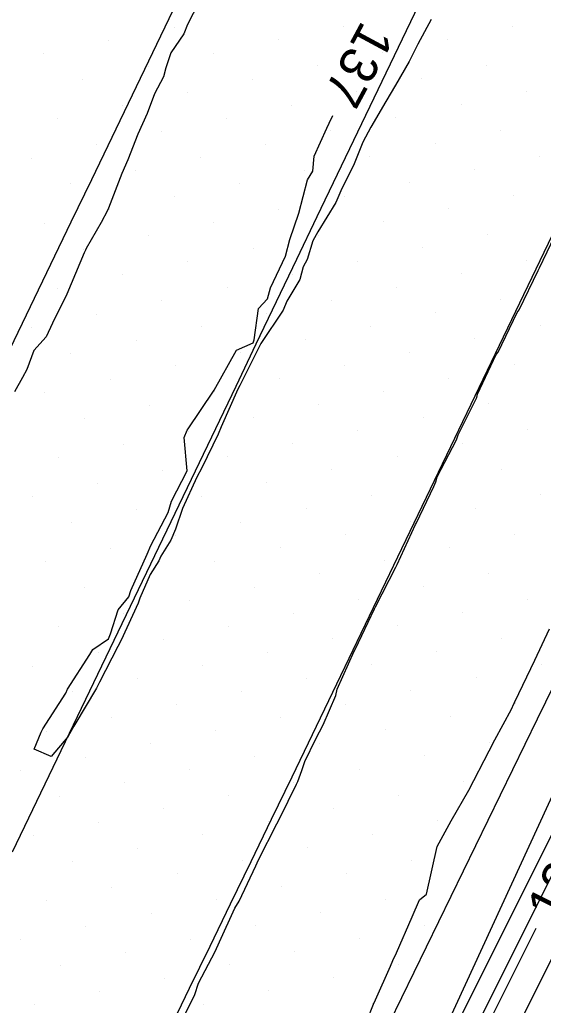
# Model space of a CAD drawing. Extents: x 2354170 to 2357230, y 866100 to 868290.
# Drawn here: x 2355499.8 to 2355527.6, y 866804.9 to 866857.4 of the extents above; entities that cross this region are included whole.
import ezdxf

# ---------------------------------------------------------------- set-up
doc = ezdxf.new("R2010")
doc.units = 0
for name, color, linetype in [('Default', 7, 'Continuous'), ('DTM Contours Minor', 7, 'Continuous'), ('DTM Contours Minor Text', 7, 'Continuous'), ('Exist DTM Breakline', 7, 'Continuous'), ('Exist DTM Scan Elevation Point', 7, 'Continuous'), ('Exist Roads EOP', 7, 'Continuous'), ('PH Exist DTM Breakline', 7, 'Continuous')]:
    doc.layers.add(name, color=color, linetype=linetype)

msp = doc.modelspace()

# ---------------------------------------------------------------- linework, layer by layer
at = {"layer": 'Default'}
for points in [[(2355598.992, 866953.276), (2355596.285, 866948.247), (2355586.848, 866928.852), (2355585.013, 866924.419), (2355584.343, 866923.038), (2355581.419, 866917.515), (2355571.844, 866898.144), (2355569.271, 866893.269), (2355569.049, 866892.821), (2355560.635, 866873.625), (2355557.882, 866867.278), (2355553.363, 866856.962), (2355550.559, 866849.347), (2355541.453, 866832.192), (2355537.813, 866826.295), (2355534.553, 866820.407), (2355526.136, 866803.576), (2355524.022, 866797.252), (2355515.209, 866779.183), (2355512.401, 866773.506), (2355504.777, 866757.056), (2355502.209, 866751.461), (2355501.286, 866748.941), (2355493.582, 866730.98)], [(2355499.721, 866754.794), (2355510.04, 866777.059), (2355510.523, 866778.037), (2355522.645, 866802.891), (2355522.938, 866803.766), (2355533.699, 866825.286), (2355534.704, 866827.101), (2355535.826, 866828.919), (2355547.996, 866851.847), (2355549.284, 866855.344), (2355555.053, 866868.514), (2355556.113, 866870.957), (2355566.918, 866895.609), (2355567.203, 866896.185), (2355567.69, 866897.108), (2355580.183, 866922.384), (2355580.863, 866923.669), (2355581.775, 866925.545), (2355582.196, 866926.563), (2355594.531, 866951.914)], [(2355509.597, 866858.92), (2355508.692, 866857.146), (2355508.487, 866856.657), (2355507.798, 866855.644), (2355507.542, 866854.847), (2355507.416, 866854.368), (2355506.932, 866853.456), (2355506.54, 866852.411), (2355506.047, 866851.307), (2355505.516, 866849.939), (2355505.187, 866849.218), (2355504.484, 866847.37), (2355504.43, 866847.246), (2355504.088, 866846.599), (2355503.294, 866845.222), (2355503.257, 866845.129), (2355503.198, 866845), (2355502.265, 866842.787), (2355501.501, 866841.249), (2355501.167, 866840.516), (2355500.51, 866839.792), (2355500.131, 866838.786), (2355499.908, 866838.352), (2355499.492, 866837.598)], [(2355508.387, 866804.113), (2355509.073, 866805.51), (2355509.268, 866806.111), (2355510.159, 866807.806), (2355510.396, 866808.31), (2355511.214, 866810.11), (2355511.436, 866810.486), (2355512.315, 866812.364), (2355512.461, 866812.679), (2355513.436, 866814.599), (2355513.593, 866814.907), (2355514.492, 866816.712), (2355514.555, 866816.847), (2355514.774, 866817.443), (2355514.921, 866817.91), (2355515.512, 866819.122), (2355515.904, 866819.869), (2355516.572, 866821.434), (2355516.655, 866821.763), (2355517.55, 866823.783), (2355517.617, 866823.908), (2355518.629, 866826.043), (2355518.695, 866826.142), (2355519.764, 866828.262), (2355519.837, 866828.403), (2355520.82, 866830.535), (2355520.864, 866830.627), (2355521.8, 866832.554), (2355521.896, 866832.796), (2355521.978, 866833.071), (2355522.995, 866835.044), (2355523.091, 866835.305), (2355524.077, 866837.299), (2355524.114, 866837.469), (2355525.117, 866839.576), (2355525.209, 866839.71), (2355526.228, 866841.813), (2355526.325, 866841.962), (2355527.341, 866844.05), (2355527.408, 866844.197), (2355528.418, 866846.306)], [(2355517.911, 866803.294), (2355518.583, 866804.999), (2355518.682, 866805.226), (2355519.481, 866807.025), (2355519.61, 866807.331), (2355519.808, 866807.731), (2355520.633, 866809.652), (2355521.038, 866810.548), (2355521.408, 866810.857), (2355521.977, 866813.385), (2355522.706, 866814.765), (2355523.65, 866816.396), (2355524.738, 866818.476), (2355525.046, 866819.071), (2355525.922, 866820.7), (2355526.057, 866820.993), (2355526.077, 866821.038), (2355526.106, 866821.098), (2355527.171, 866823.312), (2355527.941, 866824.985)], [(2355527.216, 866809.027), (2355524.537, 866803.671), (2355523.334, 866800.072), (2355512.866, 866778.61), (2355511.221, 866775.282), (2355502.249, 866755.925), (2355500.632, 866752.401), (2355500.05, 866750.814), (2355491.119, 866729.991), (2355488.181, 866723.813), (2355487.852, 866723.053), (2355485.796, 866718.812), (2355485.44, 866718.229)]]:
    msp.add_lwpolyline(points, dxfattribs=at)
at = {"layer": 'DTM Contours Minor'}
for points in [[(2355517.595, 866789.715), (2355523.104, 866801.011), (2355524.004, 866803.703), (2355533.984, 866823.66), (2355535.741, 866826.832), (2355537.702, 866830.01), (2355548.85, 866851.014), (2355550.644, 866855.884), (2355555.996, 866868.102), (2355557.621, 866871.846), (2355567.629, 866894.68), (2355567.892, 866895.213), (2355569.075, 866897.453), (2355580.595, 866920.761), (2355582.023, 866923.459), (2355582.854, 866925.17), (2355583.747, 866927.326), (2355595.116, 866950.692), (2355596.358, 866952.999), (2355604.487, 866969.705)], [(2355521.647, 866857.41), (2355520.945, 866856.101), (2355520.478, 866855.175), (2355519.757, 866853.917), (2355519.231, 866853.045), (2355518.439, 866851.687), (2355518.014, 866850.878), (2355517.521, 866849.634), (2355516.893, 866848.419), (2355516.576, 866847.68), (2355515.626, 866846.111), (2355515.364, 866845.626), (2355515.05, 866844.645), (2355514.849, 866844.252), (2355514.671, 866843.573), (2355513.965, 866842.419), (2355513.776, 866841.947), (2355512.585, 866840.173), (2355512.479, 866839.957), (2355511.463, 866837.931), (2355511.359, 866837.736), (2355510.481, 866835.726), (2355510.319, 866835.333), (2355509.458, 866833.54), (2355509.191, 866833.054), (2355508.414, 866831.384), (2355508.054, 866830.285), (2355507.802, 866829.705), (2355507.269, 866828.851), (2355507.156, 866828.605), (2355506.694, 866827.867), (2355506.149, 866826.614), (2355506.057, 866826.345), (2355505.152, 866824.378), (2355504.979, 866824.045), (2355504.005, 866822.146), (2355503.848, 866821.82), (2355502.696, 866819.88), (2355502.646, 866819.792), (2355502.316, 866819.235), (2355501.428, 866818.181), (2355500.537, 866818.579), (2355500.901, 866819.478), (2355500.991, 866819.65), (2355502.206, 866821.548), (2355502.312, 866821.773), (2355503.499, 866823.615), (2355503.655, 866823.882), (2355504.486, 866824.444), (2355504.587, 866824.721), (2355504.999, 866825.991), (2355505.569, 866826.687), (2355505.674, 866827.019), (2355506.536, 866828.946), (2355506.734, 866829.416), (2355507.654, 866831.172), (2355507.841, 866831.768), (2355508.668, 866833.397), (2355508.516, 866835.17), (2355508.674, 866835.55), (2355508.714, 866835.632), (2355510.074, 866837.621), (2355510.101, 866837.679), (2355511.295, 866839.811), (2355512.176, 866840.205), (2355512.237, 866840.367), (2355512.465, 866842.034), (2355512.935, 866842.545), (2355513.107, 866843.127), (2355513.901, 866844.809), (2355514.132, 866845.697), (2355514.612, 866847.107), (2355515.068, 866848.874), (2355515.352, 866849.342), (2355515.424, 866850.141), (2355516.1, 866851.62), (2355516.225, 866851.898), (2355516.426, 866852.294)]]:
    msp.add_lwpolyline(points, dxfattribs=at)
at = {"layer": 'Exist DTM Breakline'}
for points in [[(2355499.258, 866839.885), (2355500.338, 866842.139), (2355501.422, 866844.392), (2355502.505, 866846.645), (2355503.589, 866848.898), (2355504.673, 866851.151), (2355505.758, 866853.403), (2355506.844, 866855.655), (2355507.93, 866857.907)], [(2355499.374, 866813.103), (2355500.456, 866815.357), (2355501.537, 866817.611), (2355502.618, 866819.865), (2355503.7, 866822.119), (2355504.781, 866824.373), (2355505.863, 866826.627), (2355506.944, 866828.881), (2355508.026, 866831.135), (2355509.107, 866833.389), (2355510.189, 866835.643), (2355511.27, 866837.897), (2355512.349, 866840.152), (2355513.427, 866842.408), (2355514.504, 866844.664), (2355515.582, 866846.92), (2355516.662, 866849.174), (2355517.745, 866851.428), (2355518.827, 866853.681), (2355519.91, 866855.935), (2355520.992, 866858.188)], [(2355528.298, 866846.374), (2355527.215, 866844.121), (2355526.134, 866841.867), (2355525.055, 866839.612), (2355523.975, 866837.357), (2355522.895, 866835.102), (2355521.814, 866832.849), (2355520.731, 866830.595), (2355519.649, 866828.341), (2355518.567, 866826.088), (2355517.483, 866823.835), (2355516.4, 866821.582), (2355515.316, 866819.329), (2355514.232, 866817.076), (2355513.144, 866814.825), (2355512.055, 866812.575), (2355510.966, 866810.325), (2355509.876, 866808.075), (2355508.784, 866805.826), (2355507.691, 866803.577)]]:
    msp.add_lwpolyline(points, dxfattribs=at)
at = {"layer": 'Exist DTM Scan Elevation Point'}
for p, q in [((2355507.97, 866856.999), (2355507.97, 866856.999)), ((2355516.984, 866857.03), (2355516.984, 866857.03)), ((2355525.998, 866857.062), (2355525.998, 866857.062)), ((2355504.506, 866856.293), (2355504.506, 866856.293)), ((2355513.52, 866856.325), (2355513.52, 866856.325)), ((2355522.533, 866856.356), (2355522.533, 866856.356)), ((2355519.069, 866855.651), (2355519.069, 866855.651)), ((2355501.041, 866855.588), (2355501.041, 866855.588)), ((2355510.055, 866855.619), (2355510.055, 866855.619)), ((2355506.591, 866854.914), (2355506.591, 866854.914)), ((2355515.605, 866854.945), (2355515.605, 866854.945)), ((2355524.618, 866854.977), (2355524.618, 866854.977)), ((2355503.126, 866854.208), (2355503.126, 866854.208)), ((2355512.14, 866854.24), (2355512.14, 866854.24)), ((2355521.154, 866854.272), (2355521.154, 866854.272)), ((2355508.676, 866853.534), (2355508.676, 866853.534)), ((2355517.69, 866853.566), (2355517.69, 866853.566)), ((2355526.703, 866853.598), (2355526.703, 866853.598)), ((2355505.211, 866852.829), (2355505.211, 866852.829)), ((2355514.225, 866852.86), (2355514.225, 866852.86)), ((2355523.239, 866852.892), (2355523.239, 866852.892)), ((2355501.747, 866852.123), (2355501.747, 866852.123)), ((2355510.761, 866852.155), (2355510.761, 866852.155)), ((2355519.775, 866852.187), (2355519.775, 866852.187)), ((2355507.296, 866851.449), (2355507.296, 866851.449)), ((2355516.31, 866851.481), (2355516.31, 866851.481)), ((2355525.324, 866851.513), (2355525.324, 866851.513)), ((2355503.832, 866850.744), (2355503.832, 866850.744)), ((2355512.846, 866850.775), (2355512.846, 866850.775)), ((2355521.86, 866850.807), (2355521.86, 866850.807)), ((2355500.368, 866850.038), (2355500.368, 866850.038)), ((2355509.381, 866850.07), (2355509.381, 866850.07)), ((2355518.395, 866850.102), (2355518.395, 866850.102)), ((2355527.409, 866850.133), (2355527.409, 866850.133)), ((2355505.917, 866849.364), (2355505.917, 866849.364)), ((2355514.931, 866849.396), (2355514.931, 866849.396)), ((2355523.945, 866849.428), (2355523.945, 866849.428)), ((2355502.453, 866848.659), (2355502.453, 866848.659)), ((2355511.466, 866848.69), (2355511.466, 866848.69)), ((2355520.48, 866848.722), (2355520.48, 866848.722)), ((2355508.002, 866847.985), (2355508.002, 866847.985)), ((2355517.016, 866848.017), (2355517.016, 866848.017)), ((2355526.03, 866848.048), (2355526.03, 866848.048)), ((2355504.538, 866847.279), (2355504.538, 866847.279)), ((2355513.551, 866847.311), (2355513.551, 866847.311)), ((2355522.565, 866847.343), (2355522.565, 866847.343)), ((2355501.073, 866846.574), (2355501.073, 866846.574)), ((2355510.087, 866846.605), (2355510.087, 866846.605)), ((2355519.101, 866846.637), (2355519.101, 866846.637)), ((2355506.623, 866845.9), (2355506.623, 866845.9)), ((2355515.636, 866845.932), (2355515.636, 866845.932)), ((2355524.65, 866845.963), (2355524.65, 866845.963)), ((2355503.158, 866845.194), (2355503.158, 866845.194)), ((2355512.172, 866845.226), (2355512.172, 866845.226)), ((2355521.186, 866845.258), (2355521.186, 866845.258)), ((2355508.707, 866844.52), (2355508.707, 866844.52)), ((2355517.721, 866844.552), (2355517.721, 866844.552)), ((2355526.735, 866844.584), (2355526.735, 866844.584)), ((2355505.243, 866843.815), (2355505.243, 866843.815)), ((2355514.257, 866843.847), (2355514.257, 866843.847)), ((2355523.271, 866843.878), (2355523.271, 866843.878)), ((2355501.779, 866843.109), (2355501.779, 866843.109)), ((2355510.792, 866843.141), (2355510.792, 866843.141)), ((2355519.806, 866843.173), (2355519.806, 866843.173)), ((2355507.328, 866842.435), (2355507.328, 866842.435)), ((2355516.342, 866842.467), (2355516.342, 866842.467)), ((2355525.356, 866842.499), (2355525.356, 866842.499)), ((2355503.864, 866841.73), (2355503.864, 866841.73)), ((2355512.877, 866841.762), (2355512.877, 866841.762)), ((2355521.891, 866841.793), (2355521.891, 866841.793)), ((2355500.399, 866841.024), (2355500.399, 866841.024)), ((2355509.413, 866841.056), (2355509.413, 866841.056)), ((2355518.427, 866841.088), (2355518.427, 866841.088)), ((2355527.441, 866841.119), (2355527.441, 866841.119)), ((2355505.949, 866840.35), (2355505.949, 866840.35)), ((2355514.962, 866840.382), (2355514.962, 866840.382)), ((2355523.976, 866840.414), (2355523.976, 866840.414)), ((2355502.484, 866839.645), (2355502.484, 866839.645)), ((2355511.498, 866839.677), (2355511.498, 866839.677)), ((2355520.512, 866839.708), (2355520.512, 866839.708)), ((2355508.034, 866838.971), (2355508.034, 866838.971)), ((2355517.047, 866839.003), (2355517.047, 866839.003)), ((2355526.061, 866839.034), (2355526.061, 866839.034)), ((2355522.597, 866838.329), (2355522.597, 866838.329)), ((2355504.569, 866838.265), (2355504.569, 866838.265)), ((2355513.583, 866838.297), (2355513.583, 866838.297)), ((2355501.105, 866837.56), (2355501.105, 866837.56)), ((2355510.119, 866837.592), (2355510.119, 866837.592)), ((2355519.132, 866837.623), (2355519.132, 866837.623)), ((2355506.654, 866836.886), (2355506.654, 866836.886)), ((2355515.668, 866836.918), (2355515.668, 866836.918)), ((2355524.682, 866836.949), (2355524.682, 866836.949)), ((2355521.217, 866836.244), (2355521.217, 866836.244)), ((2355503.19, 866836.181), (2355503.19, 866836.181)), ((2355512.204, 866836.212), (2355512.204, 866836.212)), ((2355508.739, 866835.507), (2355508.739, 866835.507)), ((2355517.753, 866835.538), (2355517.753, 866835.538)), ((2355526.767, 866835.57), (2355526.767, 866835.57)), ((2355505.275, 866834.801), (2355505.275, 866834.801)), ((2355514.289, 866834.833), (2355514.289, 866834.833)), ((2355523.302, 866834.864), (2355523.302, 866834.864)), ((2355510.824, 866834.127), (2355510.824, 866834.127)), ((2355519.838, 866834.159), (2355519.838, 866834.159)), ((2355501.81, 866834.096), (2355501.81, 866834.096)), ((2355507.36, 866833.422), (2355507.36, 866833.422)), ((2355516.374, 866833.453), (2355516.374, 866833.453)), ((2355525.387, 866833.485), (2355525.387, 866833.485)), ((2355503.895, 866832.716), (2355503.895, 866832.716)), ((2355512.909, 866832.748), (2355512.909, 866832.748)), ((2355521.923, 866832.779), (2355521.923, 866832.779)), ((2355509.445, 866832.042), (2355509.445, 866832.042)), ((2355518.459, 866832.074), (2355518.459, 866832.074)), ((2355527.472, 866832.106), (2355527.472, 866832.106)), ((2355500.431, 866832.011), (2355500.431, 866832.011)), ((2355505.98, 866831.337), (2355505.98, 866831.337)), ((2355514.994, 866831.368), (2355514.994, 866831.368)), ((2355524.008, 866831.4), (2355524.008, 866831.4)), ((2355502.516, 866830.631), (2355502.516, 866830.631)), ((2355511.53, 866830.663), (2355511.53, 866830.663)), ((2355520.544, 866830.694), (2355520.544, 866830.694)), ((2355508.065, 866829.957), (2355508.065, 866829.957)), ((2355517.079, 866829.989), (2355517.079, 866829.989)), ((2355526.093, 866830.021), (2355526.093, 866830.021)), ((2355504.601, 866829.252), (2355504.601, 866829.252)), ((2355513.615, 866829.283), (2355513.615, 866829.283)), ((2355522.629, 866829.315), (2355522.629, 866829.315)), ((2355501.136, 866828.546), (2355501.136, 866828.546)), ((2355510.15, 866828.578), (2355510.15, 866828.578)), ((2355519.164, 866828.609), (2355519.164, 866828.609)), ((2355506.686, 866827.872), (2355506.686, 866827.872)), ((2355515.7, 866827.904), (2355515.7, 866827.904)), ((2355524.714, 866827.936), (2355524.714, 866827.936)), ((2355503.221, 866827.167), (2355503.221, 866827.167)), ((2355512.235, 866827.198), (2355512.235, 866827.198)), ((2355521.249, 866827.23), (2355521.249, 866827.23)), ((2355508.771, 866826.493), (2355508.771, 866826.493)), ((2355517.785, 866826.524), (2355517.785, 866826.524)), ((2355526.798, 866826.556), (2355526.798, 866826.556)), ((2355505.306, 866825.787), (2355505.306, 866825.787)), ((2355514.32, 866825.819), (2355514.32, 866825.819)), ((2355523.334, 866825.851), (2355523.334, 866825.851)), ((2355501.842, 866825.082), (2355501.842, 866825.082)), ((2355510.856, 866825.113), (2355510.856, 866825.113)), ((2355519.87, 866825.145), (2355519.87, 866825.145)), ((2355507.391, 866824.408), (2355507.391, 866824.408)), ((2355516.405, 866824.439), (2355516.405, 866824.439)), ((2355525.419, 866824.471), (2355525.419, 866824.471)), ((2355503.927, 866823.702), (2355503.927, 866823.702)), ((2355512.941, 866823.734), (2355512.941, 866823.734)), ((2355521.955, 866823.766), (2355521.955, 866823.766)), ((2355500.463, 866822.997), (2355500.463, 866822.997)), ((2355509.476, 866823.028), (2355509.476, 866823.028)), ((2355518.49, 866823.06), (2355518.49, 866823.06)), ((2355527.504, 866823.092), (2355527.504, 866823.092)), ((2355506.012, 866822.323), (2355506.012, 866822.323)), ((2355515.026, 866822.355), (2355515.026, 866822.355)), ((2355524.04, 866822.386), (2355524.04, 866822.386)), ((2355502.548, 866821.617), (2355502.548, 866821.617)), ((2355511.561, 866821.649), (2355511.561, 866821.649)), ((2355520.575, 866821.681), (2355520.575, 866821.681)), ((2355526.125, 866821.007), (2355526.125, 866821.007)), ((2355508.097, 866820.943), (2355508.097, 866820.943)), ((2355517.111, 866820.975), (2355517.111, 866820.975)), ((2355504.633, 866820.238), (2355504.633, 866820.238)), ((2355513.646, 866820.27), (2355513.646, 866820.27)), ((2355522.66, 866820.301), (2355522.66, 866820.301)), ((2355501.168, 866819.532), (2355501.168, 866819.532)), ((2355510.182, 866819.564), (2355510.182, 866819.564)), ((2355519.196, 866819.596), (2355519.196, 866819.596)), ((2355524.745, 866818.922), (2355524.745, 866818.922)), ((2355506.718, 866818.858), (2355506.718, 866818.858)), ((2355515.731, 866818.89), (2355515.731, 866818.89)), ((2355503.253, 866818.153), (2355503.253, 866818.153)), ((2355512.267, 866818.185), (2355512.267, 866818.185)), ((2355521.281, 866818.216), (2355521.281, 866818.216)), ((2355499.789, 866817.447), (2355499.789, 866817.447)), ((2355508.803, 866817.479), (2355508.803, 866817.479)), ((2355517.816, 866817.511), (2355517.816, 866817.511)), ((2355523.366, 866816.837), (2355523.366, 866816.837)), ((2355505.338, 866816.773), (2355505.338, 866816.773)), ((2355514.352, 866816.805), (2355514.352, 866816.805)), ((2355501.874, 866816.068), (2355501.874, 866816.068)), ((2355510.888, 866816.1), (2355510.888, 866816.1)), ((2355519.901, 866816.131), (2355519.901, 866816.131)), ((2355507.423, 866815.394), (2355507.423, 866815.394)), ((2355516.437, 866815.426), (2355516.437, 866815.426)), ((2355512.973, 866814.72), (2355512.973, 866814.72)), ((2355521.986, 866814.752), (2355521.986, 866814.752)), ((2355503.959, 866814.688), (2355503.959, 866814.688)), ((2355500.494, 866813.983), (2355500.494, 866813.983)), ((2355509.508, 866814.015), (2355509.508, 866814.015)), ((2355518.522, 866814.046), (2355518.522, 866814.046)), ((2355506.044, 866813.309), (2355506.044, 866813.309)), ((2355515.057, 866813.341), (2355515.057, 866813.341)), ((2355511.593, 866812.635), (2355511.593, 866812.635)), ((2355520.607, 866812.667), (2355520.607, 866812.667)), ((2355502.579, 866812.603), (2355502.579, 866812.603)), ((2355508.129, 866811.93), (2355508.129, 866811.93)), ((2355517.142, 866811.961), (2355517.142, 866811.961)), ((2355504.664, 866811.224), (2355504.664, 866811.224)), ((2355513.678, 866811.256), (2355513.678, 866811.256)), ((2355501.2, 866810.518), (2355501.2, 866810.518)), ((2355510.214, 866810.55), (2355510.214, 866810.55)), ((2355519.227, 866810.582), (2355519.227, 866810.582)), ((2355506.749, 866809.845), (2355506.749, 866809.845)), ((2355515.763, 866809.876), (2355515.763, 866809.876)), ((2355503.285, 866809.139), (2355503.285, 866809.139)), ((2355512.299, 866809.171), (2355512.299, 866809.171)), ((2355521.312, 866809.202), (2355521.312, 866809.202)), ((2355499.82, 866808.433), (2355499.82, 866808.433)), ((2355508.834, 866808.465), (2355508.834, 866808.465)), ((2355517.848, 866808.497), (2355517.848, 866808.497)), ((2355505.37, 866807.76), (2355505.37, 866807.76)), ((2355514.384, 866807.791), (2355514.384, 866807.791)), ((2355501.905, 866807.054), (2355501.905, 866807.054)), ((2355510.919, 866807.086), (2355510.919, 866807.086)), ((2355519.933, 866807.117), (2355519.933, 866807.117)), ((2355507.455, 866806.38), (2355507.455, 866806.38)), ((2355516.469, 866806.412), (2355516.469, 866806.412)), ((2355503.99, 866805.675), (2355503.99, 866805.675)), ((2355513.004, 866805.706), (2355513.004, 866805.706)), ((2355500.526, 866804.969), (2355500.526, 866804.969)), ((2355509.54, 866805.001), (2355509.54, 866805.001)), ((2355518.554, 866805.032), (2355518.554, 866805.032))]:
    msp.add_line(p, q, dxfattribs=at)
at = {"layer": 'Exist Roads EOP'}
msp.add_lwpolyline([(2355519.432, 866804.009), (2355522.051, 866809.407), (2355524.678, 866814.801), (2355527.309, 866820.193), (2355529.943, 866825.585), (2355532.574, 866830.977), (2355535.2, 866836.372), (2355537.817, 866841.771), (2355540.421, 866847.176), (2355543.014, 866852.587), (2355545.598, 866858.002), (2355548.178, 866863.419), (2355550.757, 866868.837), (2355553.338, 866874.253), (2355555.926, 866879.666), (2355558.52, 866885.076), (2355561.121, 866890.483), (2355563.728, 866895.887)], dxfattribs=at)
at = {"layer": 'PH Exist DTM Breakline'}
msp.add_lwpolyline([(2355594.124, 866952.764), (2355579.808, 866923.86), (2355566.424, 866896.256), (2355545.819, 866853.97), (2355533.319, 866827.46), (2355522.424, 866803.796), (2355509.548, 866777.798), (2355497.948, 866754.001), (2355483.819, 866726.253), (2355469.465, 866696.341), (2355462.264, 866681.282)], dxfattribs=at)

# ---------------------------------------------------------------- texts
at = {"layer": 'Default'}
msp.add_text('136', height=2, rotation=63.432, dxfattribs=at).set_placement((2355528.448, 866809.256))
at = {"layer": 'DTM Contours Minor Text'}
msp.add_text('137', height=2, rotation=241.7013, dxfattribs=at).set_placement((2355517.982, 866857.411))

doc.saveas('drawing.dxf')
